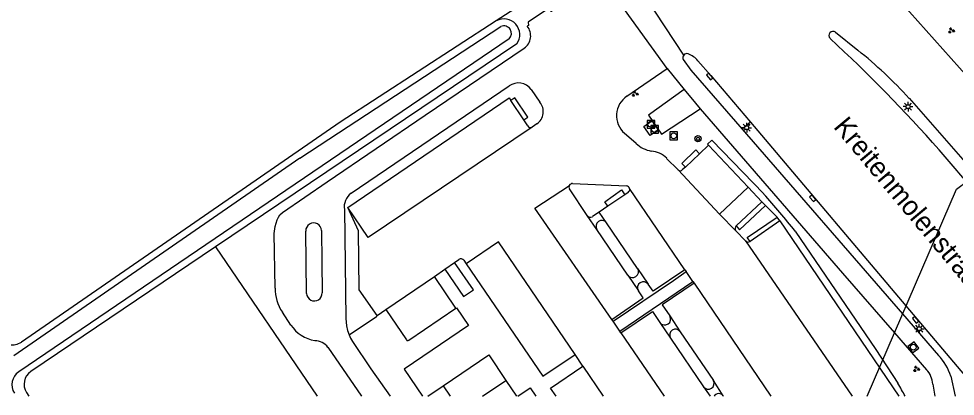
# Model space of a CAD drawing. Extents: x 136000 to 141000, y 400494 to 402006.
# Drawn here: x 139899.5 to 140019.6, y 400500 to 400548.4 of the extents above; entities that cross this region are included whole.
import ezdxf

# ---------------------------------------------------------------- set-up
doc = ezdxf.new("R2010")
doc.units = 0
for name, color, linetype in [('gg-afsc-erfafscheiding', 7, 'Continuous'), ('gg-anno-openbare ruimte label', 7, 'Continuous'), ('gg-bbg-bijgebouw', 7, 'Continuous'), ('gg-bbg-hoofdgebouw', 7, 'Continuous'), ('gg-bbg-luifel en loopbrug', 7, 'Continuous'), ('gg-knt-bronhoudergrens', 7, 'Continuous'), ('gg-knt-verharding', 7, 'Continuous'), ('gg-knt-verharding nz', 7, 'Continuous'), ('gg-kntw-bovenkant insteek waterloop', 7, 'Continuous'), ('gg-kntw-waterlijn', 7, 'Continuous'), ('gg-kwrk-duiker nz buis', 7, 'Continuous'), ('gt-grn-groengrens', 7, 'Continuous'), ('gt-grn-vlakafsluiter', 7, 'Continuous'), ('gt-symb-boom', 7, 'Continuous'), ('gt-symb-groenvak', 7, 'Continuous'), ('gt-symb-kolk', 7, 'Continuous'), ('gt-symb-lichtmast', 7, 'Continuous'), ('gt-symb-rioolschacht', 7, 'Continuous')]:
    doc.layers.add(name, color=color, linetype=linetype)

# ---------------------------------------------------------------- blocks, each defined once
blk = doc.blocks.new('gt0-GRVAK')
at = {"layer": 'gt-symb-groenvak'}
for p, q in [((-0.11, 0.19), (-0.23, 0.24)), ((-0.18, 0.15), (0.09, 0.15)), ((-0.09, 0.21), (-0.16, 0.32)), ((-0.05, 0.21), (-0.05, 0.39)), ((0, 0.21), (0.06, 0.32)), ((0.02, 0.19), (0.13, 0.24)), ((0.26, -0.05), (0.2, 0.06)), ((0.3, -0.05), (0.3, 0.13)), ((0.35, -0.05), (0.41, 0.06)), ((-0.24, -0.23), (-0.36, -0.18)), ((-0.32, -0.26), (-0.05, -0.26)), ((-0.23, -0.21), (-0.29, -0.09)), ((-0.18, -0.2), (-0.18, -0.02)), ((-0.14, -0.21), (-0.07, -0.09)), ((-0.12, -0.23), (0, -0.18)), ((0.24, -0.07), (0.12, -0.02)), ((0.17, -0.11), (0.44, -0.11)), ((0.37, -0.07), (0.49, -0.02))]:
    blk.add_line(p, q, dxfattribs=at)
blk = doc.blocks.new('gt0-RS')
at = {"layer": 'gt-symb-rioolschacht'}
blk.add_lwpolyline([(-0.5, -0.5), (0.5, -0.5), (0.5, 0.5), (-0.5, 0.5)], close=True, dxfattribs=at)
blk.add_circle((0, 0), 0.375, dxfattribs=at)
blk = doc.blocks.new('gt0-LMAST')
at = {"layer": 'gt-symb-lichtmast'}
for p, q in [((-0.18, 0.17), (-0.45, 0.44)), ((-0.01, 0.25), (-0.01, 0.62)), ((0.17, 0.17), (0.44, 0.44)), ((-0.26, 0), (-0.63, 0)), ((-0.18, -0.18), (-0.45, -0.45)), ((-0.01, -0.25), (-0.01, -0.63)), ((0.44, -0.45), (0.17, -0.18)), ((0.24, 0), (0.62, 0))]:
    blk.add_line(p, q, dxfattribs=at)
blk.add_circle((-0.01, 0), 0.25, dxfattribs=at)
blk = doc.blocks.new('gt0-BOOM')
at = {"layer": 'gt-symb-boom'}
for radius in [0.4, 0.2]:
    blk.add_circle((0, 0), radius, dxfattribs=at)
blk = doc.blocks.new('gt0-KOLK')
at = {"layer": 'gt-symb-kolk'}
blk.add_lwpolyline([(0, 0), (0.38, 0), (0.38, 0.4), (-0.38, 0.4), (-0.38, 0), (0, 0)], dxfattribs=at)

msp = doc.modelspace()

# ---------------------------------------------------------------- linework, layer by layer
at = {"layer": 'gg-afsc-erfafscheiding'}
msp.add_line((139961.94, 400502.03), (139963.31, 400500), dxfattribs=at)
at = {"layer": 'gg-bbg-bijgebouw'}
for p, q in [((139958.93, 400500), (139961.94, 400502.03)), ((139953.89, 400501.34), (139954.8, 400500))]:
    msp.add_line(p, q, dxfattribs=at)
msp.add_lwpolyline([(139953.89, 400501.34), (139959.73, 400505.3), (139961.94, 400502.03)], dxfattribs=at)
at = {"layer": 'gg-bbg-hoofdgebouw'}
msp.add_lwpolyline([(139963.45, 400500), (139965.05, 400501.09), (139965.79, 400500)], dxfattribs=at)
at = {"layer": 'gg-bbg-luifel en loopbrug'}
msp.add_line((139951.92, 400500), (139953.89, 400501.34), dxfattribs=at)
at = {"layer": 'gg-knt-bronhoudergrens'}
msp.add_line((139924.68, 400519.15), (139937.72, 400500), dxfattribs=at)
at = {"layer": 'gg-knt-verharding'}
for p, q in [((140004.19, 400546.69), (140007.08, 400544.39)), ((139977.44, 400538.49), (139982.62, 400542.05)), ((139982.62, 400542.05), (139984.81, 400539.36)), ((139942.07, 400526.04), (139962.33, 400539.8)), ((139965.18, 400539.37), (139966.3, 400537.73)), ((140013.65, 400538.22), (140041.54, 400506.35)), ((139964.23, 400535.46), (139962.56, 400537.93)), ((139986.86, 400536.88), (140005.11, 400515.81)), ((139964.74, 400534.71), (139964.23, 400535.46)), ((139965.92, 400534.93), (139965.29, 400534.53)), ((139978.63, 400532.42), (139977.12, 400533.73)), ((139992.24, 400534.26), (140012.81, 400510.56)), ((139987.91, 400532.21), (139986.77, 400531.12)), ((139992.99, 400526.83), (139987.91, 400532.21)), ((139986.77, 400531.12), (139984.95, 400529.4)), ((140040.07, 400504.95), (140017.5, 400531.63)), ((139982.55, 400530.52), (139984.01, 400529.05)), ((139984.01, 400529.05), (139989.34, 400523.38)), ((139984.95, 400529.4), (139984.6, 400529.07)), ((139970.48, 400527.29), (139977.4, 400526.98)), ((139972.35, 400523.17), (139970.08, 400526.59)), ((139977.61, 400526.15), (139977.17, 400525.85)), ((139989.34, 400523.38), (139992.99, 400526.83)), ((139994.76, 400524.96), (139992.99, 400526.83)), ((139977.17, 400525.85), (139975.01, 400524.39)), ((139991.47, 400521.86), (139994.76, 400524.96)), ((139995.21, 400524.48), (139994.76, 400524.96)), ((139973.89, 400523.62), (139973.03, 400523.04)), ((139975.01, 400524.39), (139973.89, 400523.62)), ((139974.83, 400522.25), (139973.89, 400523.62)), ((139973.61, 400521.38), (139972.35, 400523.17)), ((139997.07, 400522.5), (139993.26, 400519.85)), ((139997.07, 400522.5), (139996.74, 400522.98)), ((139997.07, 400522.5), (140012.34, 400500)), ((139977.58, 400515.54), (139973.61, 400521.38)), ((139978.81, 400516.39), (139974.83, 400522.25)), ((139992.66, 400519.93), (139991.43, 400521.21)), ((139936.37, 400513.2), (139936.26, 400521.2)), ((139954.09, 400516.3), (139955.36, 400517.16)), ((139955.36, 400517.16), (139955.91, 400517.55)), ((139957.77, 400513.65), (139955.36, 400517.16)), ((139956.54, 400517.44), (139956.85, 400516.99)), ((139946.54, 400511.11), (139952.77, 400515.36)), ((139952.77, 400515.36), (139954.09, 400516.3)), ((139955.53, 400511.3), (139952.77, 400515.36)), ((139954.09, 400516.3), (139956.48, 400512.8)), ((139977.58, 400515.54), (139978.92, 400513.54)), ((139978.81, 400516.39), (139980.19, 400514.36)), ((139984.88, 400516.24), (139985.04, 400516)), ((139985.9, 400514.73), (139985.04, 400516)), ((140005.11, 400515.81), (140011.77, 400508.13)), ((139976.53, 400508.36), (139985.9, 400514.73)), ((139985.9, 400514.73), (139986.07, 400514.5)), ((139934.35, 400509.14), (139933.26, 400510.8)), ((139945.41, 400510.35), (139946.54, 400511.11)), ((139946.54, 400511.11), (139949.19, 400507.23)), ((139949.49, 400507.18), (139955.53, 400511.3)), ((140012.81, 400510.56), (140017.43, 400505.25)), ((139975.68, 400509.64), (139975.53, 400509.85)), ((139976.53, 400508.36), (139975.68, 400509.64)), ((139981.69, 400509.47), (139983.05, 400507.44)), ((139982.96, 400510.3), (139984.3, 400508.28)), ((139976.69, 400508.14), (139976.53, 400508.36)), ((139984.3, 400508.28), (139988.54, 400502.02)), ((140011.77, 400508.13), (140015.86, 400503.4)), ((139983.05, 400507.44), (139987.28, 400501.21)), ((139939.11, 400506.28), (139943.43, 400500)), ((139971.8, 400503.88), (139970.82, 400505.34)), ((139989.81, 400500.07), (139988.54, 400502.02)), ((140018.98, 400502.57), (140019.56, 400500)), ((139987.28, 400501.21), (139988.11, 400500)), ((140016.67, 400501.57), (140016.94, 400500)), ((139989.81, 400500.07), (139989.86, 400500))]:
    msp.add_line(p, q, dxfattribs=at)
for points in [[(140028.35, 400532.81), (140021.19, 400540.95), (140013.69, 400549.31), (140007.85, 400555.29)], [(139967.88, 400549.35), (139967.75, 400549.35), (139967.4, 400549.72), (139964.77, 400547.97), (139964.82, 400547.54), (139964.68, 400547.47)], [(139932.34, 400513.88), (139932.21, 400520.86), (139932.36, 400521.78), (139932.59, 400522.63), (139932.75, 400522.97), (139932.94, 400523.26), (139933.28, 400523.56), (139939.02, 400527.52), (139951.56, 400536.06), (139964.26, 400544.64)], [(139984.65, 400543.19), (139985.65, 400541.85), (139992.24, 400534.26)], [(139986.55, 400543.04), (139988.21, 400541.15), (139993.29, 400535.15)], [(139984.81, 400539.36), (139980.2, 400536.07), (139981.9, 400533.62), (139986.86, 400536.88)], [(139984.81, 400539.36), (139986.24, 400537.6), (139986.86, 400536.88)], [(139941.64, 400524.21), (139962.33, 400538.28), (139962.56, 400537.93)], [(139964.23, 400535.46), (139964.74, 400535.8), (139963.07, 400538.27), (139962.56, 400537.93)], [(139980.42, 400533.47), (139979.61, 400534.6), (139980.65, 400535.34), (139981.46, 400534.19), (139980.42, 400533.47)], [(139993.29, 400535.15), (140014.63, 400509.93), (140020.73, 400502.7), (140023.03, 400500)], [(139984.95, 400529.4), (139984.5, 400529.88), (139986.31, 400531.6), (139986.77, 400531.12)], [(139975.01, 400524.39), (139974.64, 400524.94), (139976.75, 400526.47), (139977.17, 400525.85)], [(139941.22, 400523.94), (139941.42, 400509.97), (139941.51, 400509.02), (139941.63, 400508.43), (139941.82, 400507.87)], [(139945.41, 400510.35), (139943.1, 400513.66), (139943.04, 400521.23), (139941.64, 400524.21)], [(139991.47, 400521.86), (139991.9, 400521.35), (139995.21, 400524.48)], [(139993.26, 400519.85), (139992.89, 400520.36), (139996.74, 400522.98)], [(139938.27, 400521.26), (139938.34, 400517.24), (139938.37, 400513.27)], [(139956.85, 400516.99), (139966.67, 400502.57), (139970.82, 400505.34)], [(139975.68, 400509.64), (139983.42, 400514.86), (139985.04, 400516)], [(139984.88, 400516.24), (139980.8, 400513.47), (139980.19, 400514.36)], [(139986.07, 400514.5), (139981.98, 400511.72), (139982.96, 400510.3)], [(139975.53, 400509.85), (139979.55, 400512.62), (139978.92, 400513.54)], [(139955.53, 400511.3), (139955.58, 400511.34), (139957.12, 400509.08), (139948.87, 400503.48), (139951.22, 400500)], [(139976.69, 400508.14), (139980.74, 400510.86), (139981.69, 400509.47)], [(139941.82, 400507.87), (139945.32, 400510.23), (139945.44, 400510.32), (139945.41, 400510.35)], [(139941.82, 400507.87), (139942.01, 400507.44), (139942.26, 400507.01), (139944.6, 400503.54), (139947.07, 400500)], [(139968.38, 400500), (139967.66, 400501.05), (139971.8, 400503.88)]]:
    msp.add_lwpolyline(points, dxfattribs=at)
for centre, radius, start, end in [((139963.15, 400546.25), 1.96, 304.6562, 38.6818), ((140003.87, 400546.29), 0.518, 138.9249, 226.2074), ((140003.87, 400546.29), 0.518, 51.8915, 139.0348), ((139867.43, 400398.67), 200.49, 41.5405, 47.2556), ((139971.79, 400500.23), 56.52, 42.2285, 51.3699), ((139985.13, 400543.42), 0.529, 138.3575, 205.796), ((139985.13, 400543.42), 0.53, 71.0542, 138.4825), ((139984.22, 400541.04), 3.08, 40.5079, 69.3303), ((139963.53, 400538.13), 2.06, 37.0003, 125.5104), ((139979.15, 400535.99), 3.03, 124.2957, 228.081), ((139964.8, 400536.51), 1.93, 305.4699, 39.15), ((139965.1, 400534.87), 0.396, 204.0387, 299.6468), ((139981.25, 400535.24), 3.85, 227.2265, 259.8332), ((139980.34, 400528.37), 3.09, 44.2152, 85.7605), ((139984.29, 400529.35), 0.412, 227.061, 317.6376), ((139970.47, 400526.83), 0.46, 88.9583, 151.1898), ((139943.38, 400524.28), 2.19, 126.7233, 188.9301), ((139970.47, 400526.83), 0.458, 151.0761, 211.4146), ((139977.36, 400526.53), 0.455, 16.2037, 85.961), ((139977.36, 400526.53), 0.455, 303.2707, 15.965), ((139972.77, 400523.54), 0.564, 221.0149, 296.4303), ((139974.23, 400521.8), 0.747, 37.1846, 214.5149), ((139937.27, 400521.23), 1.01, 1.3912, 181.7421), ((139991.84, 400521.52), 0.506, 136.5362, 216.9679), ((139993.02, 400520.28), 0.498, 223.9999, 299.3942), ((139956.17, 400517.16), 0.471, 37.1075, 122.7313), ((139978.19, 400515.97), 0.746, 215.614, 34.0679), ((139979.57, 400513.93), 0.759, 34.4432, 211.2814), ((139937.54, 400513.76), 5.2, 178.6629, 214.7288), ((139937.37, 400513.22), 0.999, 181.1819, 3.0052), ((139982.31, 400509.91), 0.761, 215.6876, 31.1909), ((139938.22, 400511.72), 4.65, 213.683, 260.141), ((139983.68, 400507.86), 0.753, 34.4732, 213.329), ((139937.34, 400504.87), 2.26, 38.3725, 87.8749), ((139949.36, 400507.35), 0.215, 214.1822, 306.9537), ((140012.66, 400500.7), 6.59, 16.4365, 43.6585), ((140013.96, 400501.47), 2.71, 1.9587, 45.3688), ((139987.89, 400501.65), 0.747, 215.2171, 30.4608), ((139989.24, 400499.62), 0.724, 37.9966, 148.4646)]:
    msp.add_arc(centre, radius, start, end, dxfattribs=at)
at = {"layer": 'gg-knt-verharding nz'}
for p, q in [((139977.45, 400554.76), (139984.73, 400543.77)), ((139982.62, 400542.05), (139975.42, 400552.05)), ((139984.88, 400516.24), (139977.8, 400526.65)), ((139991.43, 400521.21), (139989.34, 400523.38)), ((139992.66, 400519.93), (140006.32, 400500)), ((139986.07, 400514.5), (139995.9, 400500)), ((139956.48, 400512.8), (139957.77, 400513.65)), ((139976.69, 400508.14), (139982.21, 400500)), ((139971.8, 400503.88), (139974.42, 400500))]:
    msp.add_line(p, q, dxfattribs=at)
for points in [[(139965.29, 400534.53), (139944.26, 400520.37), (139941.64, 400524.21)], [(139975.53, 400509.85), (139965.63, 400524.15), (139970.07, 400527.05)], [(139970.82, 400505.34), (139960.98, 400519.81), (139956.85, 400516.99)]]:
    msp.add_lwpolyline(points, dxfattribs=at)
at = {"layer": 'gg-kntw-bovenkant insteek waterloop'}
for p, q in [((139963.33, 400545.21), (139924.68, 400519.15)), ((139924.68, 400519.15), (139901.01, 400503.19)), ((139900.43, 400500.47), (139900.73, 400500))]:
    msp.add_line(p, q, dxfattribs=at)
msp.add_lwpolyline([(139960.7, 400548.16), (139940.66, 400535.14), (139899.8, 400506.96)], dxfattribs=at)
for centre, radius, start, end in [((139961.68, 400546.38), 2.03, 324.6354, 118.7687), ((139898.66, 400508.6), 2, 211.6852, 304.5863), ((139902.13, 400501.53), 2, 123.954, 212.1414)]:
    msp.add_arc(centre, radius, start, end, dxfattribs=at)
at = {"layer": 'gg-kntw-waterlijn'}
for p, q in [((139935.52, 400530.55), (139961.3, 400547.43)), ((139962.34, 400545.84), (139899.45, 400503.15)), ((139935.52, 400530.55), (139898.82, 400505.18))]:
    msp.add_line(p, q, dxfattribs=at)
for centre, radius, start, end in [((139961.67, 400546.54), 0.97, 313.7483, 112.6823), ((139900.57, 400501.49), 2, 124.1325, 213.0871)]:
    msp.add_arc(centre, radius, start, end, dxfattribs=at)
at = {"layer": 'gg-kwrk-duiker nz buis'}
msp.add_lwpolyline([(140008.27, 400500), (140019.71, 400526.58), (140027.22, 400532.14), (140038.21, 400538.6)], dxfattribs=at)
at = {"layer": 'gt-grn-groengrens'}
for p, q in [((139993.29, 400535.15), (139992.24, 400534.26)), ((139995.21, 400524.48), (139996.74, 400522.98))]:
    msp.add_line(p, q, dxfattribs=at)
for points in [[(139995.01, 400525.95), (139988.33, 400532.85), (139987.79, 400532.34), (139987.91, 400532.21)], [(139999.03, 400521.16), (140009.39, 400506), (140012.2, 400501.66)]]:
    msp.add_lwpolyline(points, dxfattribs=at)
for centre, radius, start, end in [((139929.79, 400467.05), 87.88, 38.0029, 42.0779), ((139987.39, 400486.69), 28.98, 27.3414, 31.1122)]:
    msp.add_arc(centre, radius, start, end, dxfattribs=at)
at = {"layer": 'gt-grn-vlakafsluiter'}
msp.add_line((139966.64, 400552.02), (139960.7, 400548.16), dxfattribs=at)

# ---------------------------------------------------------------- block references
at = {"layer": 'gt-symb-boom'}
msp.add_blockref('gt0-BOOM', (139986.56, 400533.03), dxfattribs=at)
at = {"layer": 'gt-symb-groenvak'}
for p in [(140019.04, 400546.91), (139978.48, 400538.81), (140014.57, 400503.5)]:
    msp.add_blockref('gt0-GRVAK', p, dxfattribs=at)
at = {"layer": 'gt-symb-kolk'}
for p, rotation in [((139988.21, 400541.15), 130.25318526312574), ((140001.44, 400525.53), 130.25318526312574), ((140014.63, 400509.93), 130.09168080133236)]:
    msp.add_blockref('gt0-KOLK', p, dxfattribs=dict(at, rotation=rotation))
at = {"layer": 'gt-symb-lichtmast'}
for p in [(140013.52, 400537.15), (139992.82, 400534.45), (140014.95, 400508.67)]:
    msp.add_blockref('gt0-LMAST', p, dxfattribs=at)
at = {"layer": 'gt-symb-rioolschacht'}
for p in [(139980.53, 400534.89), (139981, 400534.23), (139983.46, 400533.41)]:
    msp.add_blockref('gt0-RS', p, dxfattribs=at)
at = {"layer": 'gt-symb-rioolschacht', "rotation": -53.336407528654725}
msp.add_blockref('gt0-RS', (140014.18, 400506.29), dxfattribs=at)

# ---------------------------------------------------------------- texts
at = {"layer": 'gg-anno-openbare ruimte label'}
msp.add_text('Kreitenmolenstraat', height=2.5, rotation=309.9, dxfattribs=at).set_placement((140003.85, 400534.52))

doc.saveas('drawing.dxf')
